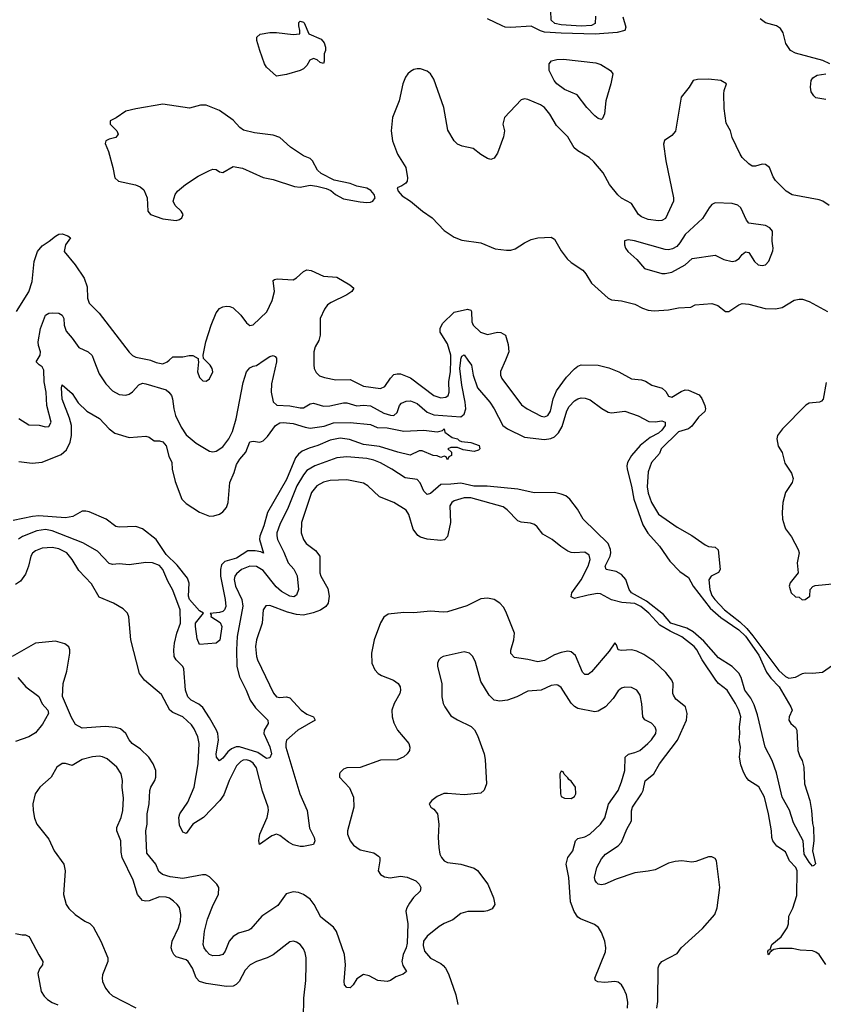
# Model space of a CAD drawing. Header units: inches. Extents: x 1552611 to 1694776, y 811966 to 917215.
# Tile 407 of 549: x 1663056 to 1667855, y 856153 to 862034. Entities that reach past the tile are written whole.
import ezdxf

# ---------------------------------------------------------------- set-up
doc = ezdxf.new("R2010")
doc.units = ezdxf.units.IN
doc.header["$MEASUREMENT"] = 0
doc.layers.add('B6865', color=7, linetype='Continuous')
doc.layers.add('B6866', color=7, linetype='Continuous')

msp = doc.modelspace()

# ---------------------------------------------------------------- linework, layer by layer
at = {"layer": 'B6865', "color": 5}
for points, elevation in [([(1665733.2, 860000), (1665754.8, 859970), (1665764.1, 859910), (1665790, 859834.9), (1665863.9, 859750), (1665890.2, 859710), (1665941.2, 859610), (1665968.8, 859590), (1666070, 859540.4), (1666190, 859526.5), (1666228.2, 859531.8), (1666250, 859541.6), (1666273.8, 859566.2), (1666295.9, 859604.1), (1666322.9, 859697.1), (1666336.4, 859723.6), (1666370, 859757.5), (1666390, 859770.2), (1666410, 859775.4), (1666433.9, 859773.9), (1666463.6, 859763.6), (1666532, 859712), (1666570, 859690.3), (1666590, 859686.3), (1666670, 859695.2), (1666750, 859668.7), (1666813.2, 859633.2), (1666850, 859631.1), (1666890, 859637.1), (1666910, 859630.9), (1666910.6, 859610), (1666890, 859581.5), (1666870, 859564.7), (1666821.8, 859538.2), (1666762, 859490), (1666710.2, 859430), (1666686.2, 859390), (1666682.2, 859370), (1666684.6, 859350), (1666710, 859247.3), (1666723.7, 859170), (1666777.4, 859017.4), (1666807.5, 858967.5), (1666876.2, 858890), (1666939.4, 858799.4), (1666998.4, 858738.4), (1667050, 858702.7), (1667077.2, 858650), (1667179.4, 858519.4), (1667242.7, 858462.7), (1667350, 858390.7), (1667390, 858351.7), (1667470, 858238.1), (1667516.4, 858136.4), (1667542, 858102), (1667590.6, 858050), (1667661.4, 857930), (1667669.4, 857910), (1667652.1, 857870), (1667648.8, 857850), (1667660.7, 857830), (1667690, 857806), (1667697.7, 857790), (1667702.6, 857670), (1667714.3, 857634.3), (1667728.9, 857608.9), (1667739.6, 857570), (1667741.8, 857470), (1667774.4, 857370), (1667784.9, 857310), (1667790, 857234), (1667797.3, 857210), (1667798.4, 857130), (1667791.1, 857070), (1667807.9, 856992.1), (1667798.4, 856981.6), (1667790, 856978), (1667770, 857001.7), (1667740.8, 857050), (1667734.7, 857130), (1667676.9, 857236.9), (1667652.2, 857312.2), (1667610, 857389.5), (1667576.4, 857536.4), (1667549.7, 857610), (1667507.2, 857690), (1667461.8, 857881.8), (1667441.8, 857941.8), (1667421.5, 857981.5), (1667386.4, 858030), (1667364.8, 858104.8), (1667350.4, 858130.4), (1667309.9, 858169.9), (1667230, 858221.6), (1667141.4, 858321.4), (1667078.4, 858378.4), (1667039.6, 858399.6), (1666944.3, 858430), (1666900.5, 858480.6), (1666800, 858560), (1666710.6, 858610), (1666694.8, 858630), (1666676.4, 858690), (1666650, 858719.7), (1666617.8, 858737.8), (1666557.7, 858750), (1666551.8, 858770), (1666582.3, 858830), (1666586.4, 858850), (1666584.4, 858870), (1666570, 858904.6), (1666421.5, 859050), (1666387.7, 859110), (1666340.9, 859170), (1666317.4, 859190), (1666290, 859200.7), (1666249, 859209), (1666127.8, 859207.8), (1666029.9, 859229.9), (1665848.1, 859248.1), (1665767.3, 859247.3), (1665690, 859266.7), (1665630, 859258.8), (1665570, 859257.6), (1665510, 859203.9), (1665490, 859198.9), (1665470, 859217.6), (1665447.9, 859267.9), (1665430, 859287.6), (1665358.5, 859298.5), (1665279.2, 859350), (1665210, 859387.5), (1665170, 859403.4), (1665130, 859412.2), (1665010, 859422.5), (1664950, 859417.8), (1664818.3, 859370), (1664770, 859340.6), (1664750, 859316), (1664711.4, 859250), (1664659.4, 859120.6), (1664610, 859019.1), (1664592.5, 858970), (1664590.8, 858950.8), (1664595, 858930), (1664633.4, 858853.4), (1664658.3, 858790), (1664692.3, 858752.3), (1664712.1, 858712.1), (1664721.7, 858630), (1664710, 858596.4), (1664692.6, 858587.4), (1664670, 858589.9), (1664618.9, 858618.9), (1664586.9, 858646.9), (1664510, 858743.2), (1664470, 858767.6), (1664430, 858770.4), (1664379.7, 858750), (1664350, 858725), (1664340.7, 858710), (1664335.9, 858690), (1664345.2, 858650), (1664383.1, 858570), (1664388.8, 858531.2), (1664355.1, 858350), (1664350.1, 858270.1), (1664353.6, 858170), (1664369.6, 858109.6), (1664409.4, 858030), (1664431.9, 857970), (1664463.2, 857923.2), (1664538, 857850), (1664540.7, 857830), (1664516.6, 857790), (1664513.3, 857770), (1664550.7, 857690.7), (1664560.2, 857650), (1664550, 857624.5), (1664530, 857621.6), (1664477.5, 857657.5), (1664369, 857691), (1664349.1, 857690.9), (1664321.3, 857678.7), (1664299.2, 857660.8), (1664270, 857623.1), (1664250, 857608.4), (1664231.1, 857630), (1664229.3, 857650), (1664243.5, 857730), (1664238.4, 857770), (1664230.3, 857790), (1664190, 857863.9), (1664150, 857925.5), (1664126.3, 857946.3), (1664080.3, 857970), (1664060.5, 857990), (1664045.8, 858030), (1664036.4, 858156.4), (1664030.5, 858170.5), (1663990.9, 858210), (1663979.4, 858230), (1663975.8, 858270), (1663981.4, 858310), (1663994.7, 858370), (1664016.4, 858430), (1664013.9, 858510), (1663970, 858626.2), (1663939.9, 858679.9), (1663910.6, 858750), (1663890, 858774), (1663850, 858789.8), (1663810, 858792.9), (1663710, 858777), (1663650, 858784.5), (1663610, 858780.3), (1663590, 858785.3), (1663520, 858860), (1663433.7, 858910), (1663250, 858980.4), (1663210, 858988.5), (1663158.4, 858981.6), (1663073.7, 858946.3), (1663048.9, 858931.1)], 860), ([(1663050, 859652.7), (1663110, 859614.9), (1663171.3, 859611.3), (1663210, 859601.3), (1663230, 859604.4), (1663244.7, 859630), (1663219, 859730), (1663214.4, 859810), (1663201.5, 859870), (1663199.9, 859939.9), (1663190, 859960.5), (1663171.8, 859971.8), (1663155.1, 859990), (1663161, 860000)], 860), ([(1663499.7, 860000), (1663530, 859918), (1663570, 859859.3), (1663610, 859817.1), (1663650, 859794.9), (1663690, 859790.4), (1663710, 859797.1), (1663730, 859812), (1663767.8, 859852.2), (1663790, 859862.2), (1663810, 859859.7), (1663930, 859822.8), (1663947.4, 859810), (1663961.8, 859790), (1663969.3, 859769.3), (1663975.5, 859710), (1663986.8, 859670), (1664020.7, 859600.7), (1664050, 859553.7), (1664110, 859504.4), (1664190, 859457.4), (1664210, 859453.1), (1664230, 859456.9), (1664270, 859483.6), (1664305.3, 859530), (1664326.1, 859573.9), (1664348.4, 859650), (1664390, 859866), (1664410, 859930.5), (1664430, 859954), (1664450, 859965.3), (1664470, 859968.9), (1664516.6, 860000)], 860), ([(1663837.7, 860000), (1663870, 859986.7), (1663910, 859979.1), (1663937.6, 859990), (1663948.6, 860000)], 880), ([(1664122.5, 860000), (1664124, 859990), (1664118.4, 859930), (1664130, 859896), (1664150, 859877.3), (1664170, 859874), (1664190, 859888), (1664209.6, 859930), (1664205.6, 859950), (1664193.6, 859970), (1664163.9, 860000)], 880), ([(1664590.2, 860000), (1664590.4, 859990.4), (1664560.3, 859859.7), (1664558.3, 859810), (1664570, 859750.5), (1664592, 859732), (1664670, 859728.3), (1664730, 859715.6), (1664750, 859716.6), (1664790, 859739), (1664810, 859743.7), (1664870, 859724.6), (1664908, 859728), (1664990, 859746.3), (1665010, 859745), (1665070, 859728.5), (1665110, 859732.1), (1665150, 859727.5), (1665230, 859684.4), (1665270, 859671), (1665289.8, 859670.2), (1665310, 859688.5), (1665325, 859730), (1665336.6, 859743.4), (1665364, 859756), (1665390, 859756.6), (1665430, 859740.8), (1665490, 859690.1), (1665530, 859673.6), (1665690, 859662.7), (1665710, 859677.4), (1665720.4, 859710), (1665717, 859750), (1665695.8, 859850), (1665685.4, 859950), (1665689.5, 860000)], 860), ([(1664812.4, 860000), (1664812.4, 859972.4), (1664814.3, 859950), (1664825.9, 859925.9), (1664847.3, 859907.3), (1664876.2, 859896.2), (1664943.6, 859883.6), (1665030, 859884.1), (1665110, 859845.5), (1665210, 859830.2), (1665236, 859844), (1665270, 859893.6), (1665290, 859913.7), (1665310, 859919.4), (1665330, 859918.9), (1665390, 859895.5), (1665530, 859788.3), (1665570, 859775.1), (1665600.7, 859779.3), (1665615.5, 859790), (1665621.3, 859810), (1665618.8, 859870), (1665628.3, 859931.7), (1665630.4, 860000)], 880), ([(1665956.3, 860000), (1665928.1, 859931.9), (1665927.7, 859910), (1665936, 859890), (1666052.8, 859732.8), (1666086, 859710), (1666170, 859666.2), (1666190, 859662.2), (1666210.4, 859669.6), (1666225.1, 859694.9), (1666241.4, 859770), (1666262.5, 859817.4), (1666322.2, 859897.8), (1666370, 859949.1), (1666390, 859964.2), (1666410, 859971.8), (1666510.8, 859970.8), (1666575, 859955), (1666633, 859930), (1666710, 859888.9), (1666770, 859882), (1666793.9, 859873.9), (1666831, 859851), (1666892.2, 859832.2), (1666913.8, 859813.8), (1666930, 859785.5), (1666950, 859779.1), (1667006.7, 859813.3), (1667030, 859822.4), (1667050, 859821.3), (1667112.8, 859792.8), (1667130, 859770.7), (1667148.4, 859730), (1667152.4, 859710), (1667146.7, 859693.3), (1667110, 859659.5), (1667070, 859605.6), (1667050.2, 859589.8), (1666990, 859573), (1666887.2, 859470), (1666876.4, 859443.6), (1666828.4, 859390), (1666810, 859333.2), (1666804, 859244), (1666810, 859206), (1666830, 859151), (1666870, 859081), (1666982.3, 859002.3), (1667070, 858952.2), (1667150, 858898.4), (1667170, 858888.4), (1667210, 858882.8), (1667227.5, 858867.5), (1667239.5, 858750), (1667228.5, 858731.5), (1667184.9, 858710), (1667172.4, 858687.6), (1667177.1, 858630), (1667190, 858595.2), (1667207, 858570), (1667265.5, 858510), (1667357, 858437), (1667398, 858398.1), (1667434.9, 858354.9), (1667590, 858146.9), (1667630, 858110.8), (1667650, 858100.9), (1667690, 858106.5), (1667730, 858129), (1667747, 858133), (1667790, 858131.1), (1667850, 858137.6), (1667984.2, 858230)], 880), ([(1663050, 859395), (1663130, 859385.3), (1663190, 859391.9), (1663303.9, 859436.1), (1663335.3, 859464.8), (1663357.8, 859510), (1663365.3, 859550), (1663364.7, 859610), (1663353.4, 859653.4), (1663310, 859767.6), (1663304.8, 859835.2), (1663310, 859852.7), (1663370, 859802), (1663405.9, 859745.9), (1663456.4, 859696.4), (1663531.6, 859651.6), (1663590, 859590.2), (1663624.4, 859564.4), (1663710, 859538.3), (1663810, 859546.7), (1663830, 859540.5), (1663859.5, 859519.5), (1663890, 859518.9), (1663910, 859513.1), (1663930, 859487.7), (1663946.5, 859426.5), (1663965.3, 859390), (1663967.2, 859350), (1663985.2, 859274.8), (1664024.6, 859170), (1664050, 859144.3), (1664130, 859093.2), (1664190, 859068.8), (1664216, 859070), (1664250, 859081.4), (1664270, 859094.4), (1664290, 859120.3), (1664300.6, 859150), (1664310.5, 859270), (1664337.4, 859330), (1664350, 859376.5), (1664370, 859409.3), (1664406, 859450), (1664430, 859511.6), (1664450, 859516.5), (1664490, 859510.1), (1664510, 859518.7), (1664535.8, 859544.2), (1664583, 859610), (1664610, 859625.5), (1664630, 859628.9), (1664690, 859622.3), (1664759.8, 859599.8), (1664790, 859594.8), (1664873.9, 859606.1), (1664930, 859625.7), (1665030, 859628.6), (1665150, 859615.8), (1665190, 859598.4), (1665250, 859595.9), (1665350, 859575.9), (1665470, 859582.5), (1665548.1, 859571.9), (1665580.4, 859579.6), (1665590, 859590.3), (1665594.8, 859570), (1665638.3, 859538.3), (1665670, 859530.2), (1665679.9, 859519.9), (1665694, 859514), (1665750, 859508.2), (1665799.1, 859490), (1665804.7, 859470), (1665796.3, 859463.7), (1665770, 859455.1), (1665704.8, 859464.8), (1665670, 859479.3), (1665630, 859479), (1665612, 859470), (1665634, 859450), (1665634, 859430), (1665618, 859422), (1665610, 859406), (1665602, 859422), (1665590, 859426), (1665570, 859418), (1665549, 859429), (1665526, 859430), (1665459.3, 859459.3), (1665441.4, 859458.6), (1665387.5, 859432.5), (1665313.2, 859450), (1665203.8, 859483.8), (1665110, 859496.5), (1665025.7, 859525.7), (1664970, 859534.4), (1664910, 859523.2), (1664836.4, 859490), (1664784.5, 859475.5), (1664743.3, 859456.7), (1664721.2, 859438.8), (1664703.7, 859416.3), (1664650, 859287.9), (1664535.7, 859090), (1664514.4, 859010), (1664491, 858950), (1664488.3, 858930), (1664512.1, 858847.9), (1664496.3, 858856.3), (1664462.5, 858862.5), (1664418.1, 858861.9), (1664350, 858817.4), (1664281.7, 858798.3), (1664261.9, 858778.1), (1664255.1, 858750), (1664255.3, 858710), (1664283.2, 858570), (1664286.4, 858530), (1664279.7, 858510), (1664270, 858499.8), (1664250, 858493.5), (1664192.7, 858487.3), (1664198.5, 858478.5), (1664198, 858470), (1664252.6, 858432.6), (1664262.5, 858410), (1664252.1, 858327.9), (1664230, 858309.6), (1664130, 858302.9), (1664115.9, 858335.9), (1664105.2, 858410), (1664106.5, 858430), (1664153.2, 858490), (1664130, 858503.4), (1664069.4, 858570), (1664063.6, 858590), (1664067.5, 858667.5), (1664057.5, 858697.5), (1663996.7, 858776.7), (1663930, 858840.1), (1663870, 858929), (1663790, 858993.6), (1663750, 859006.8), (1663650, 859003.5), (1663630, 859007.8), (1663572, 859050), (1663470, 859095.3), (1663450, 859098.5), (1663430, 859097.7), (1663373.1, 859066.9), (1663330, 859058.4), (1663170, 859070.3), (1663132.4, 859067.6), (1663016.9, 859043.1)], 840), ([(1667873.1, 859866.9), (1667853.6, 859766.4), (1667845, 859755), (1667831.5, 859748.5), (1667770, 859744.2), (1667750, 859731.2), (1667610.8, 859590), (1667580.6, 859550), (1667578, 859530), (1667586.4, 859486.4), (1667609.3, 859449.3), (1667625.5, 859385.5), (1667664.7, 859324.7), (1667674.3, 859294.3), (1667668.9, 859270), (1667628.7, 859210), (1667614.2, 859150), (1667609.5, 859090), (1667612.3, 859050), (1667622.8, 859010), (1667630, 858993), (1667666, 858946), (1667705.7, 858870), (1667710.3, 858850), (1667698.7, 858790), (1667704, 858730), (1667657.3, 858670), (1667650.8, 858650), (1667664, 858610), (1667690, 858586.8), (1667710, 858584.7), (1667728.2, 858568.2), (1667746, 858570), (1667774, 858590), (1667777.2, 858630), (1667791.9, 858648.1), (1667805.6, 858654.4), (1667950, 858668.2)], 920), ([(1667870.9, 856390.9), (1667830.3, 856450.3), (1667810, 856465.2), (1667790, 856473), (1667716.4, 856476.5), (1667670, 856486.9), (1667593.7, 856486.3), (1667559.8, 856480.2), (1667550, 856474), (1667543.6, 856476.4), (1667544.7, 856470), (1667536.3, 856463.7), (1667530.3, 856449.7), (1667526, 856450), (1667524.5, 856470), (1667530, 856478.8), (1667538.6, 856481.4), (1667548.5, 856510), (1667604, 856556), (1667639.1, 856610), (1667646.3, 856633.7), (1667650, 856679.1), (1667672.1, 856727.9), (1667696.1, 856803.9), (1667699.7, 856950), (1667691.8, 856970), (1667652.8, 857010), (1667630, 857064.1), (1667578.1, 857098.1), (1667553.6, 857130), (1667547.1, 857150), (1667544.7, 857190), (1667527.3, 857290), (1667504.4, 857390), (1667470, 857451.9), (1667411.3, 857490), (1667394, 857510), (1667379, 857539), (1667363.3, 857583.3), (1667354.8, 857630), (1667359.8, 857690), (1667353.3, 857730), (1667357.2, 857770), (1667354.7, 857810), (1667362, 857870), (1667350, 857909.5), (1667331.1, 857950), (1667281, 858030), (1667230, 858069.9), (1667213.6, 858090), (1667131.9, 858210), (1667100.4, 858270), (1667084.1, 858290), (1667010, 858347.8), (1666940.9, 858380.9), (1666878, 858418), (1666812.3, 858490), (1666766.2, 858530), (1666730, 858547.6), (1666652.6, 858552.6), (1666590, 858569.9), (1666525, 858605), (1666506.2, 858606.2), (1666450, 858597.1), (1666370, 858577.3), (1666350, 858586), (1666354.2, 858610), (1666410, 858689.2), (1666451.1, 858770), (1666462.5, 858810), (1666456, 858836), (1666430, 858854), (1666370, 858849.7), (1666350, 858851.1), (1666330, 858859.7), (1666287.2, 858887.2), (1666236.2, 858930), (1666180.6, 858960.6), (1666145.8, 859005.8), (1666130, 859018.9), (1666107.4, 859027.4), (1666050, 859033.5), (1666030, 859041.7), (1665966.8, 859106.8), (1665943.4, 859123.4), (1665750, 859178.4), (1665710, 859177.4), (1665650, 859160.7), (1665635.8, 859150), (1665624.8, 859130), (1665629.1, 859030), (1665615.7, 858964.3), (1665610, 858948), (1665592.3, 858927.7), (1665570, 858924.2), (1665490, 858931.6), (1665450, 858943.1), (1665433.9, 858953.9), (1665405.3, 858990), (1665379, 859079), (1665364.4, 859104.4), (1665289.9, 859149.9), (1665203.9, 859183.9), (1665135.1, 859250), (1665110, 859264.8), (1665010, 859284.8), (1664910, 859281.2), (1664870, 859271.5), (1664830.3, 859250), (1664797.7, 859210), (1664738.9, 859030), (1664737.3, 858970), (1664750.1, 858930.1), (1664766, 858906), (1664823.4, 858863.4), (1664847.8, 858830), (1664848.1, 858730), (1664854.3, 858710), (1664896, 858636), (1664903.2, 858590), (1664897.3, 858550), (1664884.6, 858530), (1664852.9, 858507.1), (1664808.6, 858491.4), (1664750, 858478.2), (1664710, 858481.6), (1664656.2, 858496.2), (1664550, 858535.8), (1664526.1, 858533.9), (1664510.2, 858509.8), (1664503.5, 858430), (1664469.2, 858330), (1664463.5, 858290), (1664469.2, 858230), (1664475.8, 858210), (1664570.7, 858010.7), (1664590.2, 857990.2), (1664610, 857985.4), (1664650, 857989.3), (1664670, 857984.2), (1664737.1, 857910), (1664770, 857886.6), (1664810.3, 857870), (1664821.1, 857850), (1664716.6, 857790), (1664650.2, 857730), (1664644.6, 857710), (1664645.9, 857690), (1664729.8, 857409.8), (1664773.6, 857310), (1664785.7, 857205.7), (1664813.8, 857150), (1664819.2, 857130), (1664810, 857107.3), (1664750, 857096.7), (1664730, 857095.4), (1664690, 857105.7), (1664661.2, 857121.2), (1664610, 857162.4), (1664590, 857169.2), (1664561, 857159), (1664488, 857108), (1664483.2, 857130), (1664489.3, 857169.3), (1664534.8, 857270), (1664541.7, 857310), (1664539.6, 857330), (1664506.4, 857426.4), (1664470, 857565.6), (1664450, 857594), (1664430, 857606.9), (1664410, 857613), (1664390, 857611.6), (1664375.7, 857604.3), (1664350, 857577.6), (1664306.7, 857490), (1664274.7, 857405.3), (1664252, 857370), (1664153.5, 857270), (1664090.1, 857230), (1664050, 857173.6), (1664030, 857181.3), (1664010, 857222.9), (1664006.4, 857270), (1664012.2, 857290), (1664060, 857360), (1664098.4, 857450), (1664121.6, 857590), (1664127.9, 857710), (1664119.5, 857750), (1664098.3, 857798.3), (1664082.4, 857822.4), (1664029.9, 857869.9), (1663970, 857895.8), (1663953.3, 857910), (1663902.6, 858002.6), (1663802, 858090), (1663772.2, 858130), (1663720.5, 858330), (1663707.8, 858467.8), (1663699.5, 858490), (1663674.6, 858514.6), (1663617, 858550), (1663530, 858585.7), (1663484, 858664), (1663410, 858743.7), (1663370, 858809), (1663336.5, 858850), (1663290, 858874.2), (1663250, 858882), (1663190, 858877.6), (1663150, 858861), (1663133.2, 858846.8), (1663122.3, 858830), (1663108.7, 858770), (1663090, 858722.6), (1663059.8, 858680.2), (1663030, 858660.8)], 880), ([(1666860.9, 856130), (1666867.2, 856170), (1666868.2, 856371.8), (1666875.1, 856390), (1666891.5, 856410), (1666982.4, 856457.6), (1667006, 856490), (1667134.4, 856605.6), (1667207.2, 856690), (1667221.5, 856730), (1667236.2, 856850), (1667218, 857010), (1667210, 857025.1), (1667190, 857035.1), (1667170, 857034.5), (1667094.1, 857005.9), (1667070, 857001.4), (1667010, 857010.7), (1666970, 857005.7), (1666930, 856995.7), (1666850, 856957.4), (1666810, 856947.9), (1666730, 856938.1), (1666618.3, 856901.7), (1666550, 856871.6), (1666530, 856867.1), (1666510.8, 856870.8), (1666500.4, 856880.4), (1666491.8, 856891.8), (1666487.9, 856910), (1666502.5, 856970), (1666530, 857023.1), (1666555.1, 857050), (1666630, 857099.7), (1666650, 857122.3), (1666681.2, 857198.8), (1666709.7, 857250), (1666708.8, 857308.8), (1666716.5, 857330), (1666769.9, 857410), (1666778.5, 857430), (1666791.2, 857488.8), (1666842.4, 857530), (1666876.1, 857590), (1666984.4, 857730), (1667038.4, 857850), (1667041.8, 857890), (1667031.5, 857930), (1666975.3, 857975.3), (1666959.7, 857999.7), (1666956.2, 858010), (1666958, 858070), (1666949.8, 858090), (1666914.1, 858134.1), (1666842.3, 858202.3), (1666783.2, 858243.2), (1666742.4, 858262.4), (1666710, 858270.6), (1666650, 858265.8), (1666629.8, 858269.8), (1666620.2, 858300.2), (1666610, 858311.3), (1666576.7, 858263.3), (1666470, 858138.8), (1666450, 858122.4), (1666442.2, 858122.2), (1666430, 858122.3), (1666417.6, 858137.6), (1666375.7, 858235.7), (1666350, 858258.8), (1666330, 858262), (1666290, 858255.4), (1666250, 858240.5), (1666190, 858206.3), (1666150, 858197.8), (1666090, 858212.6), (1666010, 858225), (1665989.3, 858249.3), (1665988.4, 858268.4), (1666006.8, 858330), (1666010.6, 858370.6), (1665960, 858500), (1665945.7, 858525.7), (1665922.9, 858550), (1665890, 858571.1), (1665850, 858579.7), (1665810, 858575.6), (1665726.4, 858533.6), (1665610, 858497.7), (1665584.8, 858495.2), (1665510, 858501.5), (1665410, 858492.1), (1665350, 858493.3), (1665256.7, 858483.3), (1665230, 858466.3), (1665210, 858431.8), (1665172.7, 858330), (1665156.9, 858250), (1665159.6, 858190), (1665177.4, 858150), (1665197.6, 858130), (1665217.5, 858117.5), (1665289.2, 858089.2), (1665315.8, 858070), (1665327.4, 858050), (1665330.2, 858030), (1665325.5, 858010), (1665292.4, 857950), (1665278.5, 857910), (1665279.6, 857870), (1665290, 857834), (1665311.6, 857790), (1665379.5, 857710), (1665385.7, 857690), (1665383.7, 857670), (1665370.4, 857650), (1665349.3, 857630.7), (1665310, 857612.9), (1665210, 857611.8), (1665090, 857566.9), (1665010, 857566.3), (1664990, 857556.9), (1664970, 857538.4), (1664964.9, 857530), (1664966, 857510), (1665025.7, 857445.7), (1665050.2, 857390), (1665051.2, 857330), (1665013.7, 857190), (1665014.5, 857170), (1665030, 857128.9), (1665050, 857103.9), (1665090, 857076.5), (1665170, 857057.5), (1665198.8, 857038.8), (1665206, 857030), (1665206.7, 857010), (1665196.5, 856950), (1665210, 856928.5), (1665235.1, 856915.1), (1665269.2, 856909.2), (1665330, 856917.7), (1665370, 856912.8), (1665421.6, 856890), (1665442.4, 856870), (1665452.2, 856850), (1665448.4, 856830), (1665408.6, 856791.4), (1665382.9, 856757.1), (1665367.2, 856730), (1665362.2, 856710), (1665373.2, 856633.2), (1665370, 856519), (1665363.8, 856490), (1665345.5, 856450), (1665338.9, 856410), (1665344.6, 856384.6), (1665365.3, 856350), (1665346, 856334), (1665301.9, 856318.1), (1665270, 856294.7), (1665250, 856289.8), (1665195.1, 856295.1), (1665143.8, 856323.8), (1665110, 856331.6), (1665070, 856306.3), (1665046.8, 856270), (1665030, 856252.4), (1665010, 856254.2), (1664996.5, 856270), (1664993.1, 856290), (1665001.4, 856390), (1664995.6, 856450), (1664948.2, 856588.2), (1664930, 856614), (1664854.5, 856674.5), (1664814.8, 856750), (1664790, 856781.7), (1664750, 856809.8), (1664720.5, 856820.5), (1664690, 856825.3), (1664647.8, 856812.2), (1664597, 856743), (1664501.2, 856678.8), (1664436.4, 856603.6), (1664423.9, 856596.1), (1664361.7, 856578.3), (1664330, 856557.6), (1664306.8, 856530), (1664283.8, 856470), (1664269.4, 856450.6), (1664250, 856444), (1664210, 856442.5), (1664190, 856451.6), (1664170.8, 856470), (1664157, 856490), (1664151.4, 856510), (1664160.4, 856590), (1664177.3, 856662.7), (1664212.3, 856747.7), (1664244.2, 856810), (1664245, 856850), (1664234, 856870), (1664190, 856915.4), (1664166.6, 856926.6), (1664147.4, 856927.4), (1664030, 856904.3), (1663955, 856915), (1663908.2, 856928.2), (1663887.4, 856947.4), (1663868.9, 856990), (1663815.3, 857055.3), (1663809.2, 857189.2), (1663817.7, 857230), (1663817.1, 857290), (1663828.8, 857350), (1663832.6, 857430), (1663838.7, 857450), (1663863.9, 857490), (1663869.9, 857510), (1663868.3, 857550), (1663853.8, 857590), (1663826.3, 857630), (1663778.1, 857678.1), (1663728.4, 857710), (1663710, 857732.8), (1663689.8, 857770), (1663658.2, 857798.2), (1663630, 857806.4), (1663566.8, 857813.2), (1663430, 857803.5), (1663390, 857823.5), (1663365.5, 857865.5), (1663312.4, 857992.4), (1663316.5, 858070), (1663336.7, 858143.3), (1663354.5, 858250), (1663355.5, 858270), (1663350, 858287.6), (1663325.8, 858305.8), (1663270, 858321.5), (1663150, 858310.8), (1663010.2, 858229.8)], 920), ([(1666686.2, 856130), (1666687.1, 856167.1), (1666679.7, 856210), (1666662, 856250), (1666650.6, 856270.6), (1666630, 856286), (1666610, 856288.7), (1666550, 856284.1), (1666508.3, 856288.3), (1666495.3, 856295.3), (1666491.3, 856310), (1666554.2, 856465.8), (1666556.8, 856490), (1666550.8, 856530.8), (1666530, 856582), (1666511.7, 856611.7), (1666489.2, 856630), (1666404.1, 856664.1), (1666390, 856674.7), (1666367.5, 856707.5), (1666345.7, 856765.7), (1666335.3, 856910), (1666319.2, 856990), (1666329.9, 857030.1), (1666359.4, 857070), (1666375.3, 857130), (1666390, 857143.9), (1666430, 857153.5), (1666459.8, 857170), (1666523.5, 857230), (1666550, 857266.3), (1666571.8, 857348.2), (1666629, 857430), (1666650, 857483), (1666669, 857550), (1666672.6, 857630), (1666692.5, 857647.5), (1666730, 857656.9), (1666759.5, 857670), (1666807.8, 857710), (1666830, 857733), (1666854.3, 857770), (1666856.3, 857790), (1666850, 857809), (1666830, 857831.6), (1666790, 857852.7), (1666777, 857870), (1666771.2, 857948.8), (1666760.4, 858000.4), (1666740.9, 858030), (1666710, 858045.6), (1666670, 858047.8), (1666650, 858040.5), (1666630, 858024.5), (1666600.2, 857979.8), (1666553.4, 857930), (1666510, 857903.1), (1666490, 857900.4), (1666390, 857920.3), (1666370, 857931.8), (1666350, 857952.4), (1666290, 858046), (1666270, 858059.1), (1666260.4, 858060.4), (1666230, 858057.1), (1666170, 858029.8), (1666090, 858023.5), (1666024.9, 857990), (1665970, 857969.8), (1665923.3, 857963.3), (1665890, 857969.5), (1665859.3, 857999.3), (1665810, 858081.2), (1665777.5, 858197.5), (1665762.9, 858230), (1665741.2, 858250), (1665710, 858258.7), (1665584.7, 858230), (1665570, 858222.7), (1665559.1, 858210), (1665550.6, 858190), (1665550.4, 858170), (1665576.4, 858070), (1665576.4, 857990), (1665584.9, 857950), (1665594, 857930), (1665630, 857877.1), (1665670, 857852.2), (1665751.9, 857811.9), (1665771.8, 857791.8), (1665790, 857758.8), (1665828.8, 857650), (1665836.3, 857616.3), (1665843.1, 857470), (1665830, 857432.7), (1665810, 857413.6), (1665710, 857403.5), (1665610, 857413.3), (1665588.4, 857411.6), (1665550, 857394), (1665518, 857370), (1665502, 857350), (1665512, 857330), (1665530, 857318), (1665550.4, 857290), (1665558.4, 857230), (1665554.9, 857150), (1665559.5, 857090), (1665564.9, 857050), (1665574, 857030), (1665590, 857010.4), (1665610, 856999.5), (1665690, 856990.3), (1665770, 856967), (1665790, 856952.4), (1665851.7, 856870), (1665884.9, 856790), (1665893, 856750), (1665876.7, 856723.3), (1665849, 856711), (1665830, 856706.9), (1665733, 856707), (1665690, 856694.7), (1665643.1, 856656.9), (1665590, 856636), (1665561.4, 856618.6), (1665490, 856561.1), (1665468.2, 856530), (1665465.4, 856505.4), (1665473.1, 856470), (1665510, 856428), (1665570, 856396.9), (1665584.8, 856384.8), (1665599.1, 856370), (1665616.3, 856336.3), (1665660.9, 856210), (1665671.6, 856151.5)], 940), ([(1663045.7, 858105.7), (1663093, 858050), (1663171.1, 857991.1), (1663190, 857948), (1663224.9, 857910), (1663228.8, 857890), (1663192.6, 857827.4), (1663150, 857775.6), (1663110, 857751.1), (1663030, 857722.9)], 920), ([(1664751.4, 856071.4), (1664752.6, 856190), (1664765.1, 856294.9), (1664767.2, 856390), (1664767.2, 856430), (1664761.1, 856461.1), (1664750, 856484.5), (1664730, 856509.6), (1664710, 856524.2), (1664691, 856531), (1664670, 856526.3), (1664570, 856448.7), (1664533, 856430), (1664470, 856409.8), (1664432.2, 856390), (1664402.9, 856357.1), (1664367.2, 856290), (1664349.3, 856270.7), (1664330, 856262.4), (1664290, 856260.4), (1664170, 856277.3), (1664130.5, 856290.5), (1664110.5, 856310.5), (1664087.4, 856370), (1664061.3, 856410), (1664050, 856419.1), (1663990, 856436.4), (1663976.4, 856450), (1663965.6, 856470), (1663961.4, 856490), (1663966.6, 856530), (1664003.5, 856610), (1664016.4, 856650), (1664019.2, 856690), (1664010.7, 856730.7), (1663996.9, 856750), (1663974, 856770), (1663950, 856786.6), (1663930, 856794.2), (1663890, 856795.2), (1663830, 856771.9), (1663810, 856768.4), (1663790, 856774.3), (1663759.2, 856810), (1663733.8, 856893.8), (1663667.2, 857030), (1663661, 857061), (1663659.3, 857130), (1663636.1, 857190), (1663635.8, 857210), (1663662, 857270), (1663672.2, 857310), (1663675.1, 857384.9), (1663667.8, 857450), (1663669.8, 857490), (1663662.7, 857530), (1663636.8, 857570), (1663579, 857619), (1663551.3, 857631.3), (1663530, 857634.6), (1663490, 857631.8), (1663430, 857615.9), (1663370, 857579.7), (1663330, 857590.9), (1663310, 857590.8), (1663276.9, 857570), (1663243.1, 857510), (1663175.8, 857450), (1663148.7, 857410), (1663134, 857350), (1663135.8, 857310), (1663144.9, 857264.9), (1663159.1, 857230), (1663230, 857139.1), (1663261.7, 857070), (1663319, 856990), (1663327.8, 856950), (1663317.1, 856810), (1663333, 856750), (1663350, 856724.9), (1663387.7, 856690), (1663444.9, 856650), (1663475.1, 856635.1), (1663495.6, 856615.6), (1663540.9, 856530), (1663583, 856430), (1663583, 856410), (1663550.5, 856330), (1663548.4, 856310), (1663550.6, 856290), (1663568.4, 856250), (1663590, 856221.6), (1663610, 856204.9), (1663750, 856132.2)], 940), ([(1663030, 856576.1), (1663070, 856567.6), (1663090, 856568.7), (1663110, 856559.3), (1663117, 856550), (1663170, 856448), (1663194.9, 856410), (1663193, 856390), (1663173.8, 856366.2), (1663163.4, 856336.6), (1663184.7, 856230), (1663201.8, 856201.8), (1663221.7, 856181.7), (1663250, 856163.6), (1663284, 856150)], 920)]:
    msp.add_lwpolyline(points, dxfattribs=dict(at, elevation=elevation))
at = {"layer": 'B6865', "color": 5, "elevation": 960}
msp.add_lwpolyline([(1666290, 857546), (1666282, 857530), (1666284.7, 857410), (1666290, 857394), (1666310, 857384.7), (1666350, 857382), (1666370, 857394), (1666378, 857410), (1666375.3, 857450), (1666350, 857486), (1666335.3, 857495.3), (1666330, 857506), (1666307.3, 857527.3), (1666302, 857542)], close=True, dxfattribs=at)
at = {"layer": 'B6866', "color": 5}
for points, elevation in [([(1666657.4, 862050), (1666675.7, 861990), (1666670, 861968.5), (1666623.5, 861956.5), (1666493.6, 861946.4), (1666290, 861952.9), (1666190, 861959.8), (1666166.7, 861966.7), (1666110, 861995.4), (1665990, 861987.2), (1665956, 861990), (1665936.7, 861996.7), (1665850, 862038.3)], 880), ([(1666495.3, 862055.3), (1666492.8, 862010), (1666470, 861999), (1666410, 861995.7), (1666290, 862002.5), (1666251.2, 862010), (1666229.8, 862030), (1666227.5, 862087.5)], 860), ([(1667894, 861770), (1667852.7, 861790), (1667690, 861834.2), (1667658.7, 861850), (1667631.8, 861891.8), (1667615.1, 861955.1), (1667600.2, 861980.2), (1667576.4, 861996.4), (1667510, 862014.3), (1667478.2, 862038.2)], 880), ([(1667890, 860923.5), (1667851.3, 860950), (1667830, 860957.7), (1667670, 860988.6), (1667634, 861010), (1667570, 861072.3), (1667554.7, 861094.8), (1667533.1, 861150), (1667510, 861169.7), (1667490, 861170.8), (1667450, 861158.3), (1667430, 861159.1), (1667410, 861172.1), (1667370.9, 861210), (1667357.6, 861230), (1667311.3, 861330), (1667300.9, 861370), (1667274.9, 861414.9), (1667262.6, 861502.6), (1667260.9, 861590), (1667262.9, 861610), (1667277.2, 861650), (1667242.6, 861670), (1667170, 861678.4), (1667104.3, 861675.7), (1667077.6, 861670), (1667054, 861630), (1667007.2, 861570), (1666971.7, 861368.3), (1666950, 861341.3), (1666907.6, 861312.4), (1666900.8, 861290), (1666913.8, 861190), (1666961.2, 860970), (1666960.1, 860950), (1666913.2, 860846.9), (1666890, 860833.8), (1666870, 860831.6), (1666810, 860839.8), (1666770, 860856.8), (1666751.9, 860870), (1666710, 860936.5), (1666650, 860968.7), (1666628, 860988), (1666578.7, 861050), (1666540, 861120), (1666484.9, 861184.8), (1666457.8, 861210), (1666389.5, 861249.5), (1666367.8, 861267.8), (1666330, 861333.5), (1666261.4, 861401.4), (1666222.7, 861470), (1666190, 861509.6), (1666165.7, 861525.7), (1666090, 861556.8), (1666070, 861561.5), (1666050, 861556), (1665951.6, 861450), (1665940.7, 861410), (1665950.3, 861370), (1665945.4, 861334.6), (1665910, 861237.2), (1665890, 861206.6), (1665870, 861199.5), (1665850, 861205.1), (1665810, 861227.6), (1665763.8, 861263.8), (1665697.4, 861277.4), (1665670, 861289.7), (1665649.7, 861310), (1665613.5, 861373.5), (1665589.7, 861509.7), (1665530, 861679), (1665509.3, 861710), (1665490, 861726.6), (1665450, 861739.6), (1665430, 861739.6), (1665410, 861735.6), (1665390, 861724.5), (1665373.4, 861710), (1665360.4, 861690), (1665343.7, 861650), (1665322.6, 861550), (1665282.4, 861450), (1665275.2, 861370), (1665282.7, 861310), (1665311.8, 861230), (1665361.4, 861150), (1665371.2, 861090), (1665370.2, 861070), (1665361.8, 861058.2), (1665338.9, 861041.1), (1665311.1, 861028.9), (1665316.3, 861010), (1665340.9, 860980.9), (1665390, 860950.5), (1665461.6, 860890), (1665519.5, 860850), (1665590, 860774.3), (1665650, 860734.3), (1665696.7, 860716.7), (1665810, 860700.2), (1665895.8, 860664.2), (1665963.7, 860656.3), (1665990, 860658), (1666014.5, 860665.5), (1666070, 860701.3), (1666110, 860720.3), (1666150, 860731.5), (1666230, 860735.6), (1666250, 860723.7), (1666290, 860652.9), (1666325.5, 860605.5), (1666350, 860583.2), (1666418.6, 860538.6), (1666436.7, 860516.7), (1666470, 860459.5), (1666570, 860370.3), (1666590, 860360.9), (1666650, 860354), (1666730, 860334.4), (1666775.6, 860310), (1666810, 860298.3), (1666845.3, 860294.7), (1666930, 860300.2), (1666990, 860311.9), (1667063.1, 860316.9), (1667090, 860331.6), (1667190, 860338.3), (1667226.1, 860326.1), (1667271.7, 860291.7), (1667290, 860291.5), (1667349.9, 860330.1), (1667370, 860338), (1667410, 860335.4), (1667508.4, 860308.4), (1667570, 860307.5), (1667610, 860315.2), (1667681.9, 860358.1), (1667710, 860365.2), (1667730, 860363.8), (1667770, 860350.1), (1667880.4, 860290)], 920), ([(1667870, 861556.9), (1667810, 861567.3), (1667798, 861578), (1667782.8, 861602.8), (1667778.8, 861630), (1667783.5, 861670), (1667792.7, 861687.3), (1667817.9, 861702.1), (1667869.6, 861710.4)], 880), ([(1663037.2, 860290), (1663110, 860408.5), (1663130.5, 860470), (1663142.7, 860590), (1663161.5, 860650), (1663190, 860682.6), (1663232.6, 860710), (1663270, 860741.6), (1663290, 860752.6), (1663310, 860754.7), (1663343.8, 860743.8), (1663359.5, 860730), (1663330, 860689.6), (1663320.7, 860650), (1663387.3, 860570), (1663441.4, 860490), (1663458.3, 860438.3), (1663461.5, 860370), (1663470, 860340.4), (1663530, 860280.9), (1663710, 860047.2), (1663728.8, 860028.8), (1663750, 860018), (1663830, 860003.2), (1663837.7, 860000)], 880), ([(1664163.9, 860000), (1664154, 860010), (1664152.3, 860030), (1664167.7, 860110), (1664198.8, 860210), (1664230, 860282.4), (1664250, 860308.9), (1664270, 860319.6), (1664290, 860322.3), (1664310, 860320.9), (1664330, 860312.9), (1664376, 860270), (1664410, 860223), (1664430, 860208), (1664450, 860210.5), (1664531.5, 860288.5), (1664563.6, 860356.4), (1664577.2, 860410), (1664570, 860476), (1664577.5, 860482.5), (1664594.5, 860485.5), (1664690, 860480.3), (1664710, 860491.7), (1664750, 860530.3), (1664770, 860539.5), (1664796.3, 860536.3), (1664870, 860501.3), (1664950, 860496), (1665028.2, 860450), (1665050.6, 860430), (1665039.3, 860410), (1665010.3, 860390), (1664915.4, 860344.6), (1664893.8, 860330), (1664875.5, 860304.5), (1664850.9, 860250), (1664851, 860150), (1664842.9, 860117.2), (1664821, 860079), (1664812.4, 860050), (1664812.4, 860000)], 880), ([(1665630.4, 860000), (1665631.3, 860030), (1665610, 860098.2), (1665567.9, 860167.9), (1665566.4, 860190), (1665581.3, 860218.7), (1665650, 860286), (1665730, 860304.6), (1665750, 860298.9), (1665754.8, 860290), (1665755.9, 860230), (1665763.6, 860210), (1665807.8, 860167.8), (1665850, 860153.7), (1665910, 860166.7), (1665930, 860166), (1665956.3, 860150), (1665973.8, 860093.8), (1665977, 860050), (1665956.3, 860000)], 880), ([(1663161, 860000), (1663178.8, 860030), (1663180.2, 860050), (1663167.9, 860087.9), (1663166.4, 860110), (1663179.9, 860190), (1663210.9, 860269.1), (1663230, 860280.4), (1663250, 860283.9), (1663290, 860280.1), (1663310.2, 860270), (1663318.8, 860250), (1663320.6, 860210), (1663332.8, 860172.8), (1663370, 860132.2), (1663410, 860076.5), (1663464.9, 860050), (1663489, 860029), (1663499.7, 860000)], 860), ([(1663948.6, 860000), (1663970, 860019.5), (1664030, 860020.3), (1664068.5, 860028.5), (1664090, 860028.2), (1664121, 860010), (1664122.5, 860000)], 880), ([(1664516.6, 860000), (1664550, 860022.3), (1664570, 860028), (1664582.5, 860022.5), (1664590, 860011.3), (1664590.2, 860000)], 860), ([(1665689.5, 860000), (1665690, 860006), (1665696.5, 860023.5), (1665710, 860032.1), (1665733.2, 860000)], 860)]:
    msp.add_lwpolyline(points, dxfattribs=dict(at, elevation=elevation))
for points, elevation in [([(1664870, 861772.3), (1664850, 861778.4), (1664833.2, 861793.2), (1664810, 861802), (1664788.9, 861791.1), (1664770, 861759.5), (1664750, 861740.5), (1664730, 861729.7), (1664650, 861706.9), (1664590, 861695.6), (1664529.8, 861750), (1664518, 861770), (1664490.4, 861850.4), (1664471.9, 861910), (1664472.8, 861930), (1664492.2, 861947.8), (1664550, 861957.6), (1664590, 861958), (1664690, 861945.8), (1664729.4, 861950), (1664729.8, 861970), (1664722.6, 861997.4), (1664723.7, 862016.3), (1664730, 862024.9), (1664750, 862019.1), (1664754, 862014), (1664783.1, 861950), (1664856.8, 861916.8), (1664875.1, 861895.1), (1664881.9, 861870), (1664881.6, 861850), (1664874.8, 861830), (1664874.9, 861785.1)], 880), ([(1666530, 861437), (1666510, 861442.6), (1666490, 861458.5), (1666443.1, 861510), (1666385.2, 861585.2), (1666310, 861616.2), (1666262.9, 861650), (1666247, 861670), (1666218.7, 861730), (1666217.4, 861770), (1666232.5, 861787.5), (1666263.4, 861796.6), (1666303, 861797), (1666495.7, 861775.7), (1666526.3, 861766.3), (1666585.2, 861730), (1666597.8, 861710), (1666586.5, 861650), (1666556.9, 861550), (1666547.9, 861472.1), (1666536.9, 861443.1)], 880), ([(1663910, 861529.6), (1663750, 861502), (1663690, 861487), (1663631.9, 861448.1), (1663596, 861430), (1663596.3, 861410), (1663636.3, 861370), (1663644.9, 861350), (1663630, 861329.6), (1663590, 861319.6), (1663570.8, 861310), (1663566.7, 861293.3), (1663586.3, 861246.3), (1663612.9, 861150), (1663623.8, 861090), (1663646.8, 861070), (1663747.6, 861047.6), (1663775.1, 861035.1), (1663797.1, 861017.1), (1663816.3, 860970), (1663820.7, 860890), (1663838, 860870), (1663910, 860844.9), (1663990, 860834), (1664010, 860840.7), (1664024, 860850), (1664032.3, 860870), (1664021.2, 860890), (1663984.5, 860924.5), (1663972.7, 860950), (1663983.7, 860990), (1663999.3, 861010), (1664046.6, 861050), (1664120.9, 861099.1), (1664190, 861133.4), (1664210, 861141.1), (1664230, 861138.9), (1664250, 861125.7), (1664270, 861120.9), (1664330, 861155.9), (1664386.6, 861146.6), (1664510, 861091.3), (1664570, 861079.3), (1664697.1, 861037.1), (1664730, 861034.3), (1664790, 861044.9), (1664830, 861040.3), (1664885.5, 861025.5), (1664914, 861014), (1664942, 860990), (1664990, 860964.6), (1665090, 860944.9), (1665130, 860942.4), (1665150, 860943.8), (1665164, 860950), (1665179.3, 860970), (1665172.7, 860990), (1665152.8, 861012.8), (1665130, 861027), (1665070, 861039.5), (1665030, 861056.2), (1664934.5, 861074.5), (1664855.6, 861115.6), (1664834, 861134), (1664804, 861190), (1664790, 861204), (1664750, 861220.9), (1664672.3, 861272.3), (1664609.6, 861330), (1664570, 861344.5), (1664458.8, 861358.8), (1664393, 861373), (1664370, 861389.6), (1664330, 861432.8), (1664250, 861490.9), (1664190, 861516), (1664170, 861522.3), (1664136.7, 861523.3), (1664070, 861505.7)], 920), ([(1667210, 860939.6), (1667190.3, 860929.7), (1667173, 860910), (1667134.1, 860845.9), (1667030, 860751.1), (1666999.2, 860700.8), (1666980.5, 860679.5), (1666955.4, 860664.6), (1666930, 860659.8), (1666910, 860661.5), (1666727.1, 860712.9), (1666690, 860718), (1666667.5, 860712.5), (1666667.3, 860690), (1666674, 860670), (1666688, 860650), (1666741.7, 860601.7), (1666787.3, 860547.3), (1666890, 860517.7), (1666910, 860517), (1666950, 860526.7), (1667029.2, 860570), (1667072.7, 860607.3), (1667210, 860628), (1667260.9, 860600.9), (1667310, 860590.3), (1667330, 860593.7), (1667352.8, 860607.2), (1667370, 860630.8), (1667390, 860646.8), (1667410, 860642.8), (1667444.4, 860590), (1667465.5, 860570), (1667490, 860565.5), (1667510, 860568.9), (1667530, 860590.8), (1667552.9, 860652.9), (1667556, 860670), (1667549.3, 860710), (1667551.5, 860770), (1667535.6, 860790), (1667510, 860804.7), (1667410, 860818), (1667396.4, 860836.4), (1667362.7, 860910), (1667345.1, 860925.1), (1667310, 860935.1)], 940)]:
    msp.add_lwpolyline(points, close=True, dxfattribs=dict(at, elevation=elevation))

doc.saveas('drawing.dxf')
